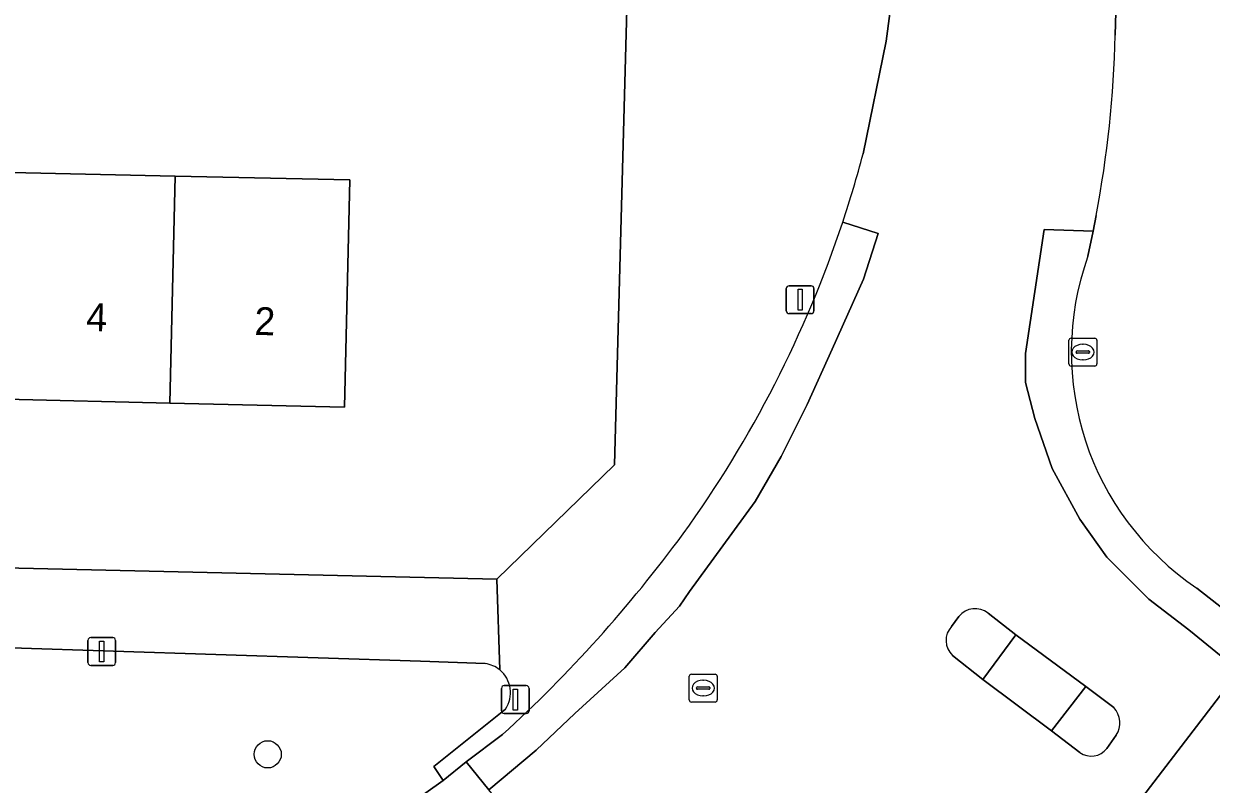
# Model space of a CAD drawing. Extents: x 162026 to 163502, y 387295 to 388169.
# Drawn here: x 162858.34 to 162900.96, y 387608.26 to 387635.56 of the extents above; entities that cross this region are included whole.
import ezdxf

# ---------------------------------------------------------------- set-up
doc = ezdxf.new("R2010")
doc.units = 0
for name, color, linetype in [('IMGEO_Boom', 7, 'Continuous'), ('IMGEO_Erf', 7, 'Continuous'), ('IMGEO_Fietspad_gesloten', 7, 'Continuous'), ('IMGEO_Fietspad_open', 7, 'Continuous'), ('IMGEO_Groenvoorziening', 7, 'Continuous'), ('IMGEO_Kolk', 7, 'Continuous'), ('IMGEO_Lichtmast', 7, 'Continuous'), ('IMGEO_Pand', 7, 'Continuous'), ('IMGEO_Pand_nummerreeks', 7, 'Continuous'), ('IMGEO_Rijbaan_lokaal_open', 7, 'Continuous'), ('IMGEO_Rioolput', 7, 'Continuous'), ('IMGEO_Verkeerseiland_open', 7, 'Continuous'), ('IMGEO_Voetpad_open', 7, 'Continuous')]:
    doc.layers.add(name, color=color, linetype=linetype)

msp = doc.modelspace()

# ---------------------------------------------------------------- linework, layer by layer
at = {"layer": 'IMGEO_Boom'}
msp.add_circle((162867.095, 387609.332), 0.489, dxfattribs=at)
at = {"layer": 'IMGEO_Erf'}
for points in [[(162880.109, 387640.519), (162870.416, 387640.782), (162870.339, 387637.533), (162863.958, 387637.685), (162859.282, 387637.796), (162859.359, 387641.045), (162857.434, 387641.121), (162857.4, 387637.587), (162852.009, 387637.681), (162847.508, 387637.76), (162847.625, 387641.394), (162845.155, 387641.491), (162845.078, 387638.256), (162840.053, 387638.376), (162835.283, 387638.49), (162835.359, 387641.725), (162830.159, 387641.882), (162829.57, 387616.672), (162875.322, 387615.622), (162879.544, 387619.719)], [(162851.851, 387630.341), (162857.882, 387630.211), (162863.776, 387630.084), (162870.043, 387629.949), (162869.849, 387621.79), (162863.581, 387621.939), (162857.688, 387622.08), (162851.657, 387622.223), (162845.736, 387622.364), (162839.675, 387622.509), (162833.62, 387622.653), (162833.657, 387624.175), (162830.233, 387624.257), (162830.389, 387630.804), (162839.868, 387630.6), (162845.93, 387630.469)]]:
    msp.add_lwpolyline(points, close=True, dxfattribs=at)
at = {"layer": 'IMGEO_Fietspad_gesloten'}
msp.add_lwpolyline([(162875.515, 387607.473), (162875.036, 387608.061), (162874.219, 387609.063), (162873.389, 387608.396), (162872.062, 387607.445), (162868.424, 387605.243)], dxfattribs=at)
at = {"layer": 'IMGEO_Fietspad_open'}
for points in [[(162884.586, 387618.409), (162885.523, 387620.021), (162886.459, 387621.894), (162887.358, 387623.88), (162888.481, 387626.391), (162889.003, 387628.029), (162887.734, 387628.438)], [(162896.717, 387628.111), (162894.956, 387628.167), (162894.293, 387623.715), (162894.293, 387622.68), (162894.625, 387621.387), (162895.251, 387619.59), (162896.247, 387617.775), (162897.207, 387616.408), (162898.713, 387614.899), (162900.155, 387613.799), (162901.957, 387612.328), (162902.806, 387613.437), (162900.441, 387615.299)], [(162896.535, 387627.212), (162896.717, 387628.111)], [(162875.525, 387610.041), (162874.219, 387609.063), (162875.036, 387608.061), (162876.733, 387609.481), (162878.119, 387610.793), (162879.916, 387612.442), (162880.998, 387613.71), (162881.878, 387614.65), (162882.234, 387615.171), (162883.433, 387616.82), (162884.586, 387618.409)]]:
    msp.add_lwpolyline(points, dxfattribs=at)
for centre, radius, start, end in [((162848.291, 387641.566), 41.571, 324.1876, 341.5903), ((162906.151, 387623.768), 10.214, 160.2964, 236.0099), ((162842.242, 387646.491), 49.359, 312.3995, 323.6603)]:
    msp.add_arc(centre, radius, start, end, dxfattribs=at)
at = {"layer": 'IMGEO_Groenvoorziening'}
for points in [[(162874.9, 387612.589), (162872.577, 387612.672), (162857.891, 387613.151), (162853.845, 387613.128)], [(162873.389, 387608.396), (162873.055, 387608.894), (162875.629, 387610.955)], [(162868.424, 387605.243), (162872.062, 387607.445), (162873.389, 387608.396)]]:
    msp.add_lwpolyline(points, dxfattribs=at)
for centre, radius, start, end in [((162874.754, 387611.539), 1.06, 50.9176, 82.0772), ((162874.756, 387611.545), 1.054, 325.925, 50.8138)]:
    msp.add_arc(centre, radius, start, end, dxfattribs=at)
at = {"layer": 'IMGEO_Kolk'}
for p, q in [((162895.852, 387623.343), (162895.852, 387624.195)), ((162895.927, 387624.269), (162896.779, 387624.269)), ((162896.34, 387624.049), (162896.365, 387624.049)), ((162896.853, 387624.195), (162896.853, 387623.343)), ((162896.111, 387623.763), (162896.111, 387623.775)), ((162896.549, 387623.726), (162896.151, 387623.726)), ((162896.154, 387623.812), (162896.552, 387623.812)), ((162896.595, 387623.775), (162896.595, 387623.763)), ((162896.779, 387623.269), (162895.927, 387623.269)), ((162896.363, 387623.489), (162896.338, 387623.489))]:
    msp.add_line(p, q, dxfattribs=at)
for points in [[(162895.852, 387623.343), (162895.852, 387624.195)], [(162895.927, 387624.269), (162896.779, 387624.269)], [(162896.853, 387624.195), (162896.853, 387623.343)], [(162896.779, 387623.269), (162895.927, 387623.269)]]:
    msp.add_lwpolyline(points, dxfattribs=at)
for centre, radius, start, end in [((162895.929, 387624.193), 0.0765, 91.552, 178.448), ((162895.929, 387624.193), 0.0765, 91.552, 178.448), ((162896.777, 387624.193), 0.0765, 1.552, 88.448), ((162896.777, 387624.193), 0.0765, 1.552, 88.448), ((162896.151, 387623.772), 0.0403, 85.8775, 175.7526), ((162896.148, 387623.762), 0.0366, 178.938, 274.7102), ((162896.552, 387623.769), 0.043, 264.8664, 352.4533), ((162896.556, 387623.774), 0.0386, 1.7309, 96.639), ((162895.929, 387623.345), 0.0765, 181.552, 268.448), ((162895.929, 387623.345), 0.0765, 181.552, 268.448), ((162896.777, 387623.345), 0.0765, 271.552, 358.448), ((162896.777, 387623.345), 0.0765, 271.552, 358.448)]:
    msp.add_arc(centre, radius, start, end, dxfattribs=at)
for centre, major_axis, ratio, start_param, end_param in [((162896.339, 387623.769), (-0.387, 0.002), 0.722429, 4.712389, 7.853982), ((162896.364, 387623.769), (-0.39, 0.002), 0.717154, 1.570796, 4.712389)]:
    msp.add_ellipse(centre, major_axis=major_axis, ratio=ratio, start_param=start_param, end_param=end_param, dxfattribs=at)
at = {"layer": 'IMGEO_Lichtmast'}
for p, q in [((162885.708, 387625.249), (162885.708, 387626.049)), ((162885.708, 387626.049), (162885.708, 387625.249)), ((162885.808, 387626.149), (162886.598, 387626.149)), ((162886.598, 387626.149), (162885.808, 387626.149)), ((162886.698, 387626.049), (162886.698, 387625.249)), ((162886.698, 387625.249), (162886.698, 387626.049)), ((162886.598, 387625.149), (162885.808, 387625.149)), ((162885.808, 387625.149), (162886.598, 387625.149)), ((162860.644, 387612.623), (162860.644, 387613.423)), ((162860.644, 387613.423), (162860.644, 387612.623)), ((162860.744, 387613.523), (162861.534, 387613.523)), ((162861.534, 387613.523), (162860.744, 387613.523)), ((162861.634, 387613.423), (162861.634, 387612.623)), ((162861.634, 387612.623), (162861.634, 387613.423)), ((162861.534, 387612.523), (162860.744, 387612.523)), ((162860.744, 387612.523), (162861.534, 387612.523)), ((162875.486, 387610.898), (162875.486, 387611.698)), ((162875.486, 387611.698), (162875.486, 387610.898)), ((162875.586, 387611.798), (162876.376, 387611.798)), ((162876.376, 387611.798), (162875.586, 387611.798)), ((162876.476, 387611.698), (162876.476, 387610.898)), ((162876.476, 387610.898), (162876.476, 387611.698)), ((162876.376, 387610.798), (162875.586, 387610.798)), ((162875.586, 387610.798), (162876.376, 387610.798))]:
    msp.add_line(p, q, dxfattribs=at)
for points in [[(162886.128, 387626.024), (162886.278, 387626.024), (162886.278, 387625.274), (162886.128, 387625.274), (162886.128, 387626.024)], [(162861.064, 387613.398), (162861.214, 387613.398), (162861.214, 387612.648), (162861.064, 387612.648), (162861.064, 387613.398)], [(162875.906, 387611.673), (162876.056, 387611.673), (162876.056, 387610.923), (162875.906, 387610.923), (162875.906, 387611.673)]]:
    msp.add_lwpolyline(points, dxfattribs=at)
for centre, start, end in [((162885.808, 387626.049), 90, 180), ((162885.808, 387626.049), 90, 180), ((162886.598, 387626.049), 0, 90), ((162886.598, 387626.049), 360, 90), ((162885.808, 387625.249), 180, 270), ((162885.808, 387625.249), 180, 270), ((162886.598, 387625.249), 270, 0), ((162886.598, 387625.249), 270, 0), ((162860.744, 387613.423), 90, 180), ((162860.744, 387613.423), 90, 180), ((162861.534, 387613.423), 0, 90), ((162861.534, 387613.423), 360, 90), ((162860.744, 387612.623), 180, 270), ((162860.744, 387612.623), 180, 270), ((162861.534, 387612.623), 270, 0), ((162861.534, 387612.623), 270, 0), ((162875.586, 387611.698), 90, 180), ((162875.586, 387611.698), 90, 180), ((162876.376, 387611.698), 0, 90), ((162876.376, 387611.698), 360, 90), ((162875.586, 387610.898), 180, 270), ((162875.586, 387610.898), 180, 270), ((162876.376, 387610.898), 270, 0), ((162876.376, 387610.898), 270, 0)]:
    msp.add_arc(centre, 0.1, start, end, dxfattribs=at)
at = {"layer": 'IMGEO_Pand'}
for points in [[(162863.776, 387630.084), (162857.882, 387630.211), (162857.688, 387622.08), (162863.581, 387621.939)], [(162863.581, 387621.939), (162869.849, 387621.79), (162870.043, 387629.949), (162863.776, 387630.084)]]:
    msp.add_lwpolyline(points, close=True, dxfattribs=at)
at = {"layer": 'IMGEO_Rijbaan_lokaal_open'}
for points in [[(162897.514, 387635.145), (162897.53, 387635.965), (162895.433, 387636.037), (162891.553, 387636.17), (162889.462, 387636.242), (162889.428, 387635.926), (162889.287, 387634.927), (162888.464, 387630.881)], [(162887.734, 387628.438), (162889.003, 387628.029), (162888.481, 387626.391), (162887.358, 387623.88), (162886.459, 387621.894), (162885.523, 387620.021), (162884.586, 387618.409), (162883.433, 387616.82), (162882.234, 387615.171), (162881.878, 387614.65), (162880.998, 387613.71), (162879.916, 387612.442), (162878.119, 387610.793), (162876.733, 387609.481), (162875.036, 387608.061)], [(162895.251, 387619.59), (162894.625, 387621.387), (162894.293, 387622.68), (162894.293, 387623.715), (162894.956, 387628.167), (162896.717, 387628.111), (162896.83, 387628.672)], [(162896.146, 387604.744), (162901.957, 387612.328), (162900.155, 387613.799), (162898.713, 387614.899), (162897.207, 387616.408), (162896.247, 387617.775), (162895.251, 387619.59)], [(162891.636, 387613.925), (162891.899, 387614.28)], [(162892.948, 387614.396), (162893.94, 387613.621), (162896.459, 387611.764), (162897.458, 387611.009)], [(162896.238, 387609.4), (162895.229, 387610.173), (162892.762, 387612.019), (162891.669, 387612.88)], [(162897.547, 387610.017), (162897.214, 387609.544)]]:
    msp.add_lwpolyline(points, dxfattribs=at)
msp.add_lwpolyline([(162913.363, 387602.323), (162910.926, 387604.688), (162906.716, 387608.373), (162905.583, 387609.366), (162901.957, 387612.328), (162896.146, 387604.744), (162897.06, 387604.102), (162903.005, 387599.877), (162906.163, 387597.552), (162906.728, 387597.073), (162910.854, 387593.581), (162913.827, 387590.967), (162916.652, 387588.203), (162918.624, 387585.947), (162923.434, 387590.442), (162919.219, 387595.841), (162916.756, 387598.638)], close=True, dxfattribs=at)
for centre, radius, start, end in [((162856.883, 387636.166), 40.644, 349.3751, 358.5608), ((162848.743, 387641.42), 41.095, 341.5855, 345.1409), ((162892.482, 387613.812), 0.747, 51.388, 141.2324), ((162892.192, 387613.42), 0.751, 137.7228, 225.8947), ((162896.872, 387610.456), 0.806, 326.9535, 43.2999), ((162896.651, 387609.977), 0.71, 234.3873, 322.3986)]:
    msp.add_arc(centre, radius, start, end, dxfattribs=at)
at = {"layer": 'IMGEO_Rioolput'}
for p, q in [((162882.226, 387611.283), (162882.226, 387612.135)), ((162882.301, 387612.209), (162883.153, 387612.209)), ((162883.227, 387612.135), (162883.227, 387611.283)), ((162882.485, 387611.703), (162882.485, 387611.715)), ((162882.528, 387611.752), (162882.926, 387611.752)), ((162882.714, 387611.989), (162882.739, 387611.989)), ((162882.969, 387611.715), (162882.969, 387611.703)), ((162882.923, 387611.666), (162882.525, 387611.666)), ((162882.737, 387611.429), (162882.712, 387611.429)), ((162883.153, 387611.209), (162882.301, 387611.209))]:
    msp.add_line(p, q, dxfattribs=at)
for points in [[(162882.226, 387611.283), (162882.226, 387612.135)], [(162882.301, 387612.209), (162883.153, 387612.209)], [(162883.227, 387612.135), (162883.227, 387611.283)], [(162883.153, 387611.209), (162882.301, 387611.209)]]:
    msp.add_lwpolyline(points, dxfattribs=at)
for centre, radius, start, end in [((162882.303, 387612.133), 0.0765, 91.552, 178.448), ((162882.303, 387612.133), 0.0765, 91.552, 178.448), ((162883.151, 387612.133), 0.0765, 1.552, 88.448), ((162883.151, 387612.133), 0.0765, 1.552, 88.448), ((162882.525, 387611.712), 0.0403, 85.8775, 175.7526), ((162882.522, 387611.702), 0.0366, 178.938, 274.7102), ((162882.926, 387611.709), 0.043, 264.8664, 352.4533), ((162882.93, 387611.714), 0.0386, 1.7309, 96.639), ((162882.303, 387611.285), 0.0765, 181.552, 268.448), ((162882.303, 387611.285), 0.0765, 181.552, 268.448), ((162883.151, 387611.285), 0.0765, 271.552, 358.448), ((162883.151, 387611.285), 0.0765, 271.552, 358.448)]:
    msp.add_arc(centre, radius, start, end, dxfattribs=at)
for centre, major_axis, ratio, start_param, end_param in [((162882.713, 387611.709), (-0.387, 0.002), 0.722429, 4.712389, 7.853982), ((162882.738, 387611.709), (-0.39, 0.002), 0.717154, 1.570796, 4.712389)]:
    msp.add_ellipse(centre, major_axis=major_axis, ratio=ratio, start_param=start_param, end_param=end_param, dxfattribs=at)
at = {"layer": 'IMGEO_Verkeerseiland_open'}
for points in [[(162891.899, 387614.28), (162891.636, 387613.925)], [(162893.94, 387613.621), (162892.948, 387614.396)], [(162891.669, 387612.88), (162892.762, 387612.019), (162893.94, 387613.621)], [(162896.459, 387611.764), (162895.229, 387610.173), (162896.238, 387609.4)], [(162897.458, 387611.009), (162896.459, 387611.764)], [(162897.214, 387609.544), (162897.547, 387610.017)]]:
    msp.add_lwpolyline(points, dxfattribs=at)
for centre, radius, start, end in [((162892.482, 387613.812), 0.747, 51.388, 141.2324), ((162892.192, 387613.42), 0.751, 137.7228, 225.8947), ((162896.872, 387610.456), 0.806, 326.9535, 43.2999), ((162896.651, 387609.977), 0.71, 234.3873, 322.3986)]:
    msp.add_arc(centre, radius, start, end, dxfattribs=at)
at = {"layer": 'IMGEO_Voetpad_open'}
for points in [[(162886.159, 387759.836), (162885.182, 387759.911), (162882.203, 387760.048), (162881.196, 387760.133), (162880.952, 387760.153), (162880.635, 387757.102), (162883.195, 387754.192), (162883.081, 387750), (162881.884, 387705.909), (162881.828, 387703.854), (162880.152, 387642.116), (162880.109, 387640.519), (162879.544, 387619.719), (162875.322, 387615.622), (162875.422, 387612.362)], [(162901.64, 387703.793), (162900.942, 387677.572), (162900.088, 387645.478), (162900.087, 387645.462), (162900.074, 387645.297), (162900.046, 387645.134), (162900.003, 387644.974), (162899.946, 387644.818), (162899.876, 387644.668), (162899.792, 387644.525), (162899.696, 387644.39), (162899.589, 387644.264), (162899.47, 387644.148), (162898.435, 387643.075), (162898.303, 387642.926), (162898.185, 387642.765), (162898.082, 387642.595), (162897.994, 387642.416), (162897.902, 387642.223), (162897.796, 387641.956), (162897.69, 387641.617), (162897.562, 387637.378), (162897.53, 387635.965), (162897.514, 387635.145)], [(162888.464, 387630.881), (162889.287, 387634.927), (162889.428, 387635.926), (162889.462, 387636.242), (162889.507, 387636.522), (162888.74, 387636.564), (162888.942, 387640.497), (162889.697, 387640.478), (162889.728, 387641.738), (162889.764, 387642.946)], [(162896.83, 387628.672), (162896.717, 387628.111), (162896.535, 387627.212)], [(162875.322, 387615.622), (162829.57, 387616.672), (162829.508, 387613.805), (162838.667, 387613.552), (162848.89, 387613.351)], [(162875.422, 387612.362), (162875.322, 387615.622)], [(162900.441, 387615.299), (162902.806, 387613.437), (162902.992, 387613.311), (162904.774, 387611.967)], [(162853.845, 387613.128), (162857.891, 387613.151), (162872.577, 387612.672), (162874.9, 387612.589)], [(162875.629, 387610.955), (162873.055, 387608.894), (162873.389, 387608.396), (162874.219, 387609.063), (162875.525, 387610.041)]]:
    msp.add_lwpolyline(points, dxfattribs=at)
msp.add_lwpolyline([(162893.94, 387613.621), (162892.762, 387612.019), (162895.229, 387610.173), (162896.459, 387611.764)], close=True, dxfattribs=at)
for centre, radius, start, end in [((162856.883, 387636.166), 40.644, 349.3751, 358.5608), ((162848.743, 387641.42), 41.095, 341.5855, 345.1409), ((162848.291, 387641.566), 41.571, 324.1876, 341.5903), ((162906.151, 387623.768), 10.214, 160.2964, 236.0099), ((162842.242, 387646.491), 49.359, 312.3995, 323.6603), ((162874.754, 387611.539), 1.06, 50.9176, 82.0772), ((162874.756, 387611.545), 1.054, 325.925, 50.8138)]:
    msp.add_arc(centre, radius, start, end, dxfattribs=at)

# ---------------------------------------------------------------- texts
at = {"layer": 'IMGEO_Pand_nummerreeks'}
for s, p in [('4', (162860.577, 387624.532)), ('2', (162866.613, 387624.388))]:
    msp.add_text(s, height=1, rotation=358.6354, dxfattribs=at).set_placement(p)

doc.saveas('drawing.dxf')
